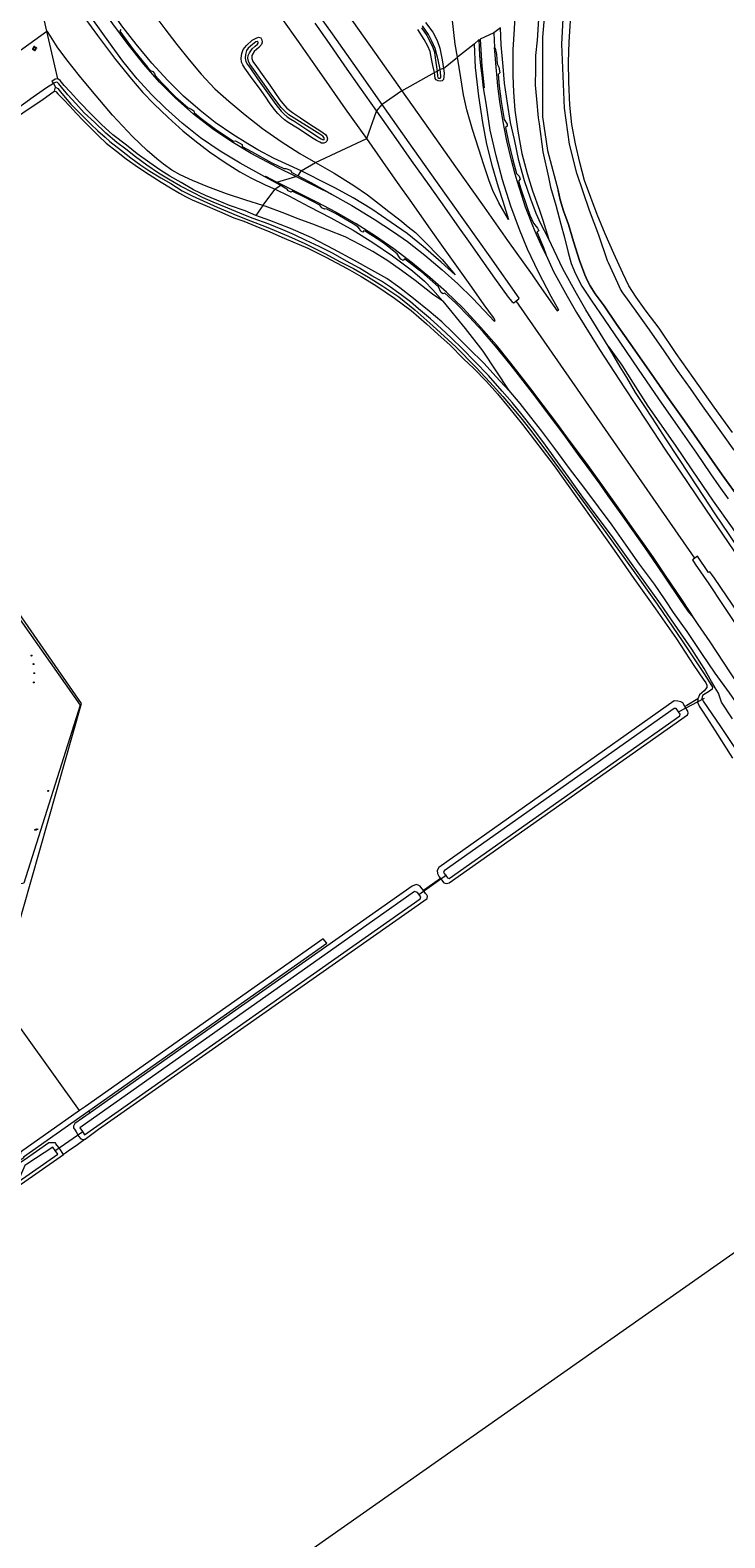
# Model space of a CAD drawing. Header units: metres. Extents: x 138165 to 154469, y 480134 to 494189.
# Tile 1025 of 1056: x 151484 to 151856, y 483782 to 484588. Entities that reach past the tile are written whole.
import ezdxf

# ---------------------------------------------------------------- set-up
doc = ezdxf.new("R2010")
doc.units = ezdxf.units.M
doc.header["$LTSCALE"] = 0.001
doc.header["$MEASUREMENT"] = 0
doc.layers.add('export', color=7, linetype='Continuous')
for name, color, linetype, lineweight in [('TOP-L-duiker', 7, 'Continuous', 0), ('TOP-L-terrein schutting raster hek leuning', 7, 'Continuous', 0), ('TOP-L-topo objecten punt', 7, 'Continuous', 0), ('TOP-L-topo objecten vlak', 7, 'Continuous', 0), ('TOP-L-water beschoeiing', 7, 'Continuous', 0)]:
    doc.layers.add(name, color=color, linetype=linetype, lineweight=lineweight)
doc.styles.add('Style-STANDARD', font='STANDARD.shx')

# ---------------------------------------------------------------- blocks, each defined once
blk = doc.blocks.new('24')
at = {"layer": 'TOP-L-topo objecten punt', "color": 7, "linetype": 'Continuous', "lineweight": 0}
for radius in [0.025, 0.0182, 0.0115, 0.005]:
    blk.add_circle((0, 0), radius, dxfattribs=at)
blk = doc.blocks.new('304')
at = {"layer": 'TOP-L-topo objecten punt', "color": 7, "linetype": 'Continuous', "lineweight": 0}
blk.add_circle((0, 0), 0.0225, dxfattribs=at)
at = {"layer": 'TOP-L-topo objecten punt', "color": 7, "linetype": 'Continuous', "lineweight": 0, "style": 'Style-STANDARD'}
blk.add_text('ZM', height=0.054, dxfattribs=at).set_placement((0.043, 0))
blk = doc.blocks.new('SGR-BOOM_GBKN')
for centre, start, end in [((-0.25, -0.1), 67.1244, 157.1244), ((-0.1, 0.25), 157.1244, 247.1244), ((-0.1, 0.25), 337.1244, 157.1244), ((0.25, 0.1), 247.1244, 337.1244), ((-0.25, -0.1), 157.1244, 337.1244), ((0.1, -0.25), 157.1244, 337.1244), ((0.1, -0.25), 337.1244, 67.1244)]:
    blk.add_arc(centre, 0.188, start, end)
at = {"extrusion": (0, 0, -1)}
blk.add_arc((-0.25, 0.1), 0.188, 22.8756, 202.8756, dxfattribs=at)

msp = doc.modelspace()

# ---------------------------------------------------------------- linework, layer by layer
at = {"layer": 'TOP-L-duiker', "flags": 128}
for points in [[(151844.43, 484230.33), (151830.49, 484222.87)], [(151706.63, 484135.84), (151691.85, 484125.38)], [(151497.38, 483988.49), (151512.33, 483998.86)]]:
    msp.add_lwpolyline(points, dxfattribs=at)
at = {"layer": 'TOP-L-terrein schutting raster hek leuning', "flags": 128}
for points in [[(151307.9, 484330.25), (151389.47, 484387.4), (151395.04, 484391.22), (151510.87, 484226.75), (151480.77, 484131.57), (151475.14, 484130.25)], [(151318.9, 483553.38), (151435.96, 483636.24), (151968.69, 484010.06)]]:
    msp.add_lwpolyline(points, dxfattribs=at)
at = {"layer": 'TOP-L-topo objecten vlak', "flags": 128}
for points in [[(151672.31, 484547.84), (151658.93, 484566.78), (151645.74, 484585.5), (151631.23, 484606.02), (151617.06, 484626.17), (151603.6, 484645.33), (151588.88, 484666.21), (151581.48, 484676.62), (151580.27, 484678.35), (151579.37, 484679.61), (151569.64, 484693.45), (151569.22, 484694.04), (151567.18, 484696.94), (151554.26, 484715.4), (151541.54, 484733.57), (151528.11, 484752.62), (151513.77, 484773.06), (151502.01, 484789.77), (151487.86, 484809.93), (151472.63, 484831.55), (151457.74, 484852.77)], [(151611.59, 484656.12), (151613.31, 484653.73), (151626.53, 484634.92), (151641.3, 484613.99), (151656.09, 484592.93), (151669.13, 484574.49), (151682.84, 484555.04)], [(151664.04, 484529.51), (151652.78, 484545.51), (151644.2, 484557.69), (151636.26, 484568.96), (151627.53, 484581.36), (151619.19, 484593.25), (151610.21, 484606.03), (151602.89, 484616.45), (151597.7, 484623.85), (151594.66, 484628.19), (151587.12, 484638.78)], [(151628.93, 484512.35), (151614.64, 484518.93), (151605.85, 484523.52), (151600.47, 484526.81), (151592.51, 484531.77), (151582.94, 484538.22), (151575.04, 484544.53), (151566.12, 484552.16), (151557.65, 484560.61), (151549.24, 484569.95), (151540.8, 484579.97), (151533.2, 484589.8), (151524.85, 484601.58), (151517.48, 484612.06), (151513.67, 484617.37), (151511.88, 484621.35), (151511.62, 484623.92), (151512.21, 484626.65), (151513.09, 484628.95)], [(151534.36, 484622.54), (151533.42, 484621.07), (151533.62, 484619.55), (151534.59, 484617.84), (151537.9, 484612.98), (151542.6, 484606.21), (151549.74, 484596.76), (151556.1, 484588.29), (151562.58, 484579.88), (151569.09, 484571.67), (151575.59, 484563.92), (151582.88, 484556.1), (151590.38, 484549.48), (151599.12, 484542.2), (151608.36, 484535.02), (151618.37, 484528.07), (151628.34, 484521.61), (151636.67, 484516.72)], [(151487.3, 484612.1), (151489.39, 484613.28), (151492.41, 484613.99), (151494.98, 484613.48), (151498.29, 484612.04), (151501.07, 484609.81), (151503.69, 484606.98), (151507.75, 484601.68), (151513.34, 484593.84), (151520.13, 484584.6), (151529.8, 484571.85), (151538.3, 484561.37), (151544.43, 484554.17), (151550.2, 484548.04), (151557.9, 484540.88), (151565.75, 484533.74), (151572.24, 484528.44), (151579.95, 484522.53), (151588.46, 484516.69), (151596.23, 484511.78), (151602.16, 484508.5), (151609.72, 484504.77), (151615.19, 484502.5)], [(151493.08, 484587.05), (151487.3, 484612.1)], [(151609.6, 484509.02), (151596.37, 484516.4), (151585.67, 484522.86), (151575.22, 484530.03), (151565.42, 484537.76), (151556.39, 484545.84), (151549.04, 484553.15), (151541.35, 484561.51), (151539.73, 484563.52), (151533.7, 484570.93), (151527.95, 484578.7), (151521.12, 484588.25), (151517.9, 484592.76), (151511.23, 484602.18), (151505.8, 484610), (151504.21, 484612.31), (151503.68, 484613.03)], [(151626.11, 484509.23), (151616.41, 484514.07), (151602.22, 484521.58), (151591.94, 484527.76), (151581.64, 484534.71), (151571.41, 484542.66), (151561.59, 484551.4), (151553.27, 484559.76), (151544.82, 484569.27), (151536.57, 484579.79), (151528.29, 484590.94), (151521.08, 484601.17), (151513.89, 484611.34), (151509.92, 484617.01), (151509.74, 484617.34)], [(151860.49, 484362.91), (151854.83, 484370.97), (151848.54, 484379.7), (151843.51, 484386.67), (151837.14, 484396.04), (151830.28, 484405.57), (151823.05, 484416.17), (151815.31, 484427.38), (151808.17, 484437.36), (151803.52, 484443.8), (151800.96, 484447.07), (151799.67, 484448.98), (151798.25, 484452.23), (151793.26, 484463.13), (151792.74, 484464.27), (151788.11, 484477.98), (151783.21, 484491.09), (151776.34, 484511.07), (151772.5, 484526.55), (151769.72, 484545.73), (151768.29, 484580.09), (151770.14, 484614.2)], [(151759.66, 484602.17), (151758.11, 484583.81), (151758.11, 484541.26), (151760.72, 484523.12), (151766.34, 484501.75), (151767.41, 484496.81), (151769.34, 484490.96), (151771.87, 484483.66), (151774.7, 484474.49), (151777.84, 484464.46), (151780.73, 484456.71), (151782.12, 484453.5), (151783.59, 484450.86), (151786.21, 484446.63), (151790.92, 484440.11), (151797.58, 484430.39), (151803.93, 484421.21), (151809.83, 484412.97), (151817.82, 484401.6), (151824.96, 484391.24), (151833.94, 484378.65), (151843.42, 484365.07), (151854.15, 484349.9), (151863.9, 484336.19)], [(151712.56, 484573.11), (151711.3, 484580.03), (151709.71, 484594.09)], [(151743.23, 484595.27), (151742.87, 484588.12), (151742.13, 484577.14), (151742.21, 484563.32), (151742.61, 484554.45), (151743.17, 484544.66), (151744.9, 484533.46), (151747.05, 484521.57), (151749.79, 484510.89), (151752.75, 484501.6), (151756.51, 484491.2), (151758.24, 484486.02), (151761.17, 484476.06)], [(151859.6, 484372.45), (151849.89, 484386.02), (151838.62, 484401.86), (151829.56, 484414.68), (151820.46, 484428.18), (151813.54, 484437.35), (151808.2, 484444.81), (151804.14, 484450.81), (151800.92, 484457.64), (151796.18, 484468.05), (151791.57, 484478.6), (151787.3, 484488.97), (151783.8, 484498.1), (151780.53, 484507.16), (151777.99, 484516.72), (151775.61, 484526.82), (151773.77, 484537.05), (151772.67, 484547.4), (151772.08, 484559.88), (151771.92, 484570.45), (151772.25, 484581.24), (151773.14, 484595.28)], [(151173.79, 484358.29), (151302.38, 484449.34), (151493.08, 484587.05)], [(151493.1, 484586.95), (151493.08, 484587.05)], [(151608.56, 484493.77), (151599.37, 484496.59), (151589.15, 484500.03), (151579.02, 484503.84), (151570.92, 484507.16), (151564.33, 484510.15), (151559.79, 484512.73), (151555.35, 484515.8), (151551.86, 484518.66), (151546.7, 484523.24), (151538.86, 484530.7), (151528.17, 484542.13), (151517.36, 484554.75), (151510.44, 484563.06), (151503.66, 484571.61), (151498.61, 484578.68), (151495.07, 484584.28), (151493.31, 484586.72), (151493.1, 484586.95)], [(151498.97, 484561.53), (151493.1, 484586.95)], [(151532.62, 484587.88), (151532.11, 484587.05), (151539.13, 484577.21), (151546.87, 484567.68), (151548.5, 484565.99), (151549.67, 484565.43), (151550.62, 484564.43), (151550.98, 484563.26), (151554.43, 484559.31), (151561.81, 484551.87), (151568.53, 484545.98), (151570.06, 484545.53), (151571.67, 484544.36), (151571.73, 484543.48), (151575.5, 484540.2), (151583.95, 484533.99), (151592.91, 484528.19), (151593.98, 484528.28), (151597.54, 484526.45), (151597.48, 484525.32), (151602.41, 484522.62), (151613.36, 484516.63), (151619.78, 484513.54), (151620.83, 484513.64), (151623.22, 484512.71), (151624, 484511.36), (151627.44, 484509.56)], [(151636.25, 484591.22), (151643.91, 484580.34), (151652.23, 484568.5), (151660.26, 484557.11), (151669.36, 484544.18)], [(151700.22, 484564.84), (151699.41, 484568.67), (151698.77, 484572.14), (151697.94, 484576.07), (151696.73, 484578.94), (151694.71, 484582.54), (151691.39, 484587.94)], [(151693.42, 484588.69), (151696.17, 484584.61), (151698.05, 484581.19), (151699.45, 484578.26), (151700.26, 484575.82), (151700.63, 484572.74), (151701.65, 484565.49)], [(151703.27, 484566.54), (151702.26, 484571.65), (151700.72, 484577.76), (151698.95, 484581.61), (151697.08, 484585.18), (151693.95, 484589.84)], [(151695.55, 484591.66), (151699.47, 484586.4), (151701.76, 484582.06), (151703.06, 484577.92), (151704.33, 484571.63), (151705.02, 484567.04)], [(151732.03, 484586.12), (151724.75, 484582.61), (151725.28, 484573.94), (151725.66, 484568.47), (151726.12, 484563.4), (151726.82, 484556.67), (151726.48, 484556.65)], [(151735.5, 484588.8), (151732.03, 484586.12)], [(151732.03, 484586.12), (151732.46, 484578.28)], [(151761.17, 484476.06), (151757.15, 484483.99), (151754.64, 484489.53), (151751.83, 484497.22), (151748.4, 484507.01), (151745.43, 484517.82), (151743.01, 484529.13), (151740.94, 484538.16), (151739.35, 484548.45), (151737.69, 484559.23), (151736.96, 484568.04), (151736.01, 484579.75), (151735.5, 484588.8)], [(151755.87, 484593.43), (151755.25, 484582.1), (151754.38, 484574.04), (151754.27, 484566.64), (151754.11, 484558.02), (151754.83, 484550.62), (151755.77, 484540.7), (151756.3, 484537.51), (151758.14, 484522.47), (151761.23, 484509), (151762.38, 484503.66), (151765.1, 484493.94), (151767.91, 484483.85), (151769.72, 484476.62), (151771.73, 484468.72), (151773.45, 484462.84), (151775.62, 484457.19), (151778.98, 484450.63), (151784.47, 484442.64), (151790.92, 484433.08), (151799.39, 484420.72), (151809.21, 484406.33), (151820.1, 484390.38), (151831.71, 484373.87), (151840.46, 484361.33), (151847.85, 484350.26), (151852.28, 484343.88), (151857.26, 484336.92)], [(151606.17, 484583.76), (151607.42, 484583.39), (151608.06, 484582.37), (151608.24, 484581.18), (151607.86, 484579.82), (151606.29, 484578.28), (151603.93, 484576.09), (151602.68, 484573.99), (151602.64, 484572.3), (151603.15, 484570.84), (151605.07, 484568.06), (151608.13, 484563.88), (151612.17, 484558.07), (151617.56, 484550.3), (151619.25, 484548.22), (151621.43, 484545.86), (151624.34, 484543.48), (151628.72, 484540.65), (151633.6, 484537.3), (151639.6, 484533.47), (151641.95, 484531.72), (151642.7, 484530.67), (151643.03, 484529.42), (151642.8, 484528.26), (151642.01, 484527.44), (151641.07, 484527.19), (151639.96, 484527.18), (151638.94, 484527.55), (151637.15, 484528.57), (151635.36, 484529.63), (151627.07, 484535.05), (151622.13, 484538.1), (151620.13, 484539.64), (151618.36, 484541.25), (151616.48, 484543), (151614.56, 484545.28), (151612.15, 484548.59), (151610.08, 484551.66), (151606.71, 484556.43), (151602.74, 484561.73), (151598.87, 484567.16), (151597.76, 484568.98), (151597.17, 484570.47), (151596.93, 484572.6), (151597.23, 484575.01), (151598.06, 484577.17), (151599.7, 484579.35), (151602.83, 484582.13), (151604.92, 484583.31), (151606.17, 484583.76)], [(151641.32, 484529.15), (151641.25, 484529.91), (151640.55, 484530.82), (151638.92, 484531.99), (151633.27, 484535.43), (151626.6, 484539.51), (151622.39, 484542.32), (151620.27, 484544.12), (151618.34, 484546.13), (151615.95, 484549.16), (151612.99, 484553.33), (151608.39, 484559.96), (151603.5, 484566.74), (151601.64, 484569.25), (151600.81, 484570.87), (151600.51, 484572.49), (151600.71, 484573.91), (151601.37, 484575.46), (151602.84, 484577.47), (151604.47, 484578.9), (151605.66, 484579.95), (151606.06, 484580.54), (151605.97, 484581.08), (151605.55, 484581.47), (151604.8, 484581.31), (151602.98, 484579.91), (151600.67, 484577.97), (151599.8, 484576.57), (151599.21, 484574.41), (151599.04, 484572.58), (151599.35, 484570.78), (151600.3, 484569.19), (151601.93, 484566.95), (151605.73, 484561.51), (151611.06, 484554.02), (151615.47, 484547.81), (151618.36, 484544.16), (151619.68, 484542.77), (151621.53, 484541.23), (151623.48, 484539.99), (151625.54, 484538.63), (151633.19, 484533.62), (151638.72, 484529.93), (151639.77, 484529.35), (151640.48, 484529), (151641.05, 484528.87), (151641.32, 484529.15)], [(151721.42, 484579.97), (151712.56, 484573.11)], [(151721.42, 484579.97), (151722.1, 484567.54), (151723.87, 484552.29), (151726, 484538.11), (151728.01, 484526.63), (151730.89, 484515.34), (151734.36, 484503.77), (151736.84, 484496.18), (151739.77, 484486.37), (151734.72, 484495.17), (151731.57, 484501.73), (151729.53, 484506.96), (151726.67, 484515.53), (151723.94, 484523.93), (151720.6, 484534.45), (151717.66, 484544.96), (151715.74, 484552.91), (151714.32, 484562.03), (151712.56, 484573.11)], [(151726.48, 484556.65), (151725.77, 484563.3), (151725.03, 484568.52), (151724.49, 484574.03), (151724.11, 484582.51), (151721.42, 484579.97)], [(151760.01, 484467.21), (151757.95, 484471.11), (151754.18, 484479.97), (151752.52, 484483.89), (151750.7, 484488.35), (151748.98, 484492.98), (151745.84, 484502.45), (151744.52, 484507.01), (151743.5, 484510.46), (151741.45, 484517.97), (151738.95, 484528.36), (151737.51, 484535.65), (151736.88, 484539.49), (151735.21, 484549.31), (151734.14, 484557.5), (151733.71, 484562.06), (151733.18, 484567.71), (151732.73, 484574.36), (151732.46, 484578.28)], [(151732.46, 484578.28), (151732.65, 484577.96), (151733.36, 484574.51), (151733.72, 484569.51), (151734.64, 484567.67), (151735.15, 484564.69), (151734.39, 484563.77), (151734.79, 484557.64), (151735.87, 484549.4), (151737.51, 484539.73), (151739.11, 484537.22), (151739.22, 484536.19), (151738.24, 484535.39), (151739.6, 484528.5), (151742.09, 484518.13), (151744.09, 484510.82), (151745.55, 484509.44), (151746.17, 484507.83), (151745.26, 484506.83), (151746.48, 484502.65), (151749.61, 484493.2), (151751.31, 484488.6), (151753.26, 484484.32), (151755.45, 484481.59), (151756, 484480.26), (151755.02, 484479.69), (151758.57, 484471.35), (151760.01, 484467.21)], [(151705.02, 484567.04), (151712.56, 484573.11)], [(151682.84, 484555.04), (151700.22, 484564.84)], [(151705.02, 484567.04), (151705.38, 484564.56), (151705.36, 484562.57), (151705.07, 484561.13), (151704.48, 484560.45), (151703.68, 484560.22), (151702.3, 484560.37), (151701.18, 484560.89), (151700.69, 484561.69), (151700.4, 484563.22), (151700.22, 484564.84)], [(151701.65, 484565.49), (151700.22, 484564.84)], [(151703.27, 484566.54), (151701.65, 484565.49)], [(151701.65, 484565.49), (151701.89, 484562.88), (151702.09, 484562.14), (151702.58, 484561.81), (151703.22, 484561.81), (151703.69, 484562.09), (151703.71, 484562.92), (151703.46, 484564.8), (151703.27, 484566.54)], [(151705.02, 484567.04), (151703.27, 484566.54)], [(151354.95, 484453.37), (151360.62, 484457.46), (151377.76, 484469.75), (151391.59, 484479.64), (151403.07, 484487.84), (151403.09, 484487.86), (151420.16, 484500), (151477.14, 484541.13), (151480.27, 484543.26), (151491.09, 484550.71), (151496.2, 484554.42), (151497.14, 484554.97)], [(151496.53, 484558.91), (151492.93, 484556.61), (151485.67, 484551.62), (151473.4, 484542.79)], [(151498.97, 484561.53), (151497.41, 484561.23), (151495.75, 484560.11), (151496.53, 484558.91)], [(151859.7, 484219.45), (151853.67, 484228.31), (151852.07, 484233.07), (151850.43, 484235.99), (151848.38, 484239.42), (151844.55, 484246.22), (151837.8, 484256.69), (151828.54, 484270.02), (151821.04, 484280.82), (151816.16, 484287.79), (151811.01, 484294.98), (151802.99, 484306.12), (151794.86, 484317.47), (151787.33, 484327.48), (151779.61, 484337.86), (151771.73, 484348.95), (151764.71, 484358.78), (151758.76, 484366.84), (151752.64, 484374.93), (151747.1, 484381.87), (151741.75, 484388.5), (151736.55, 484394.59), (151729.13, 484402.84), (151721.77, 484410.35), (151715.23, 484417.16), (151709.3, 484422.92), (151703.85, 484428.02), (151698.11, 484433.16), (151691.74, 484438.57), (151687.46, 484442.24), (151682.41, 484446.09), (151676.79, 484450.07), (151671.9, 484453.29), (151666.84, 484456.25), (151660.21, 484460.32), (151653.31, 484464.04), (151646.12, 484468.08), (151638.62, 484471.89), (151631.74, 484475.07), (151625.52, 484478.14), (151619.19, 484480.7), (151611.35, 484483.96), (151603.35, 484486.8), (151598.38, 484488.71), (151589.75, 484492.34), (151582.01, 484495.55), (151576.33, 484498.08), (151571.37, 484500.6), (151564.56, 484504.17), (151559, 484507.3), (151552.76, 484511.15), (151546.5, 484515.39), (151540.48, 484519.86), (151535.2, 484523.84), (151530.38, 484527.48), (151524.62, 484532.5), (151518.44, 484538.26), (151512.99, 484543.35), (151508.44, 484548.25), (151504.3, 484553.02), (151500.83, 484556.95), (151499.41, 484558.74), (151498.66, 484559.51), (151497.95, 484559.7), (151496.85, 484559.11), (151496.53, 484558.91)], [(151496.53, 484558.91), (151497.71, 484557.09)], [(151497.14, 484554.97), (151497.71, 484557.09)], [(151497.14, 484554.97), (151497.91, 484554.68), (151498.95, 484553.56), (151501.99, 484550.53), (151505.37, 484546.82), (151508.87, 484543.05), (151512.31, 484539.35), (151516.02, 484535.65), (151520.91, 484530.82), (151524.81, 484527.18), (151530.35, 484522.79), (151535.42, 484518.64), (151542.09, 484514.13), (151547.69, 484510.37), (151554.19, 484506.23), (151559.12, 484503.2), (151563.93, 484500.43), (151567.22, 484498.67), (151570.75, 484496.74), (151576.27, 484494.57), (151585.4, 484490.53), (151593.04, 484487.21), (151598.37, 484485.37), (151604.85, 484482.66), (151612.19, 484479.68), (151619.93, 484476.38), (151632.57, 484471.02), (151642.16, 484466.19), (151653.56, 484460.12), (151661, 484455.78), (151668.93, 484451), (151678.87, 484444.16), (151687.8, 484437.62), (151696.07, 484430.47), (151702.27, 484424.91), (151708.43, 484419.23), (151715.83, 484411.87), (151721.4, 484406.59), (151728.01, 484399.78), (151733.97, 484393.03), (151739.85, 484385.96), (151747.28, 484376.77), (151764.2, 484354.54), (151776.55, 484337.35), (151786.65, 484323.15), (151796.36, 484309.49), (151806.83, 484294.48), (151818.4, 484278.18), (151829.68, 484262.2), (151838.94, 484247.98), (151843.97, 484240.5), (151845.33, 484238.61), (151845.89, 484237.43), (151845.89, 484236.07), (151844.56, 484234.42), (151841.98, 484232.3), (151841, 484230.1)], [(151497.71, 484557.09), (151498.88, 484556.29), (151500.41, 484554.55), (151502.87, 484551.5), (151505.85, 484548.03), (151509.74, 484544.08), (151512.96, 484540.82), (151516.54, 484537.27), (151520.29, 484533.7), (151524.17, 484530.35), (151526.77, 484528.02), (151532.96, 484523.18), (151537.96, 484519.24), (151543.3, 484515.39), (151548.14, 484512.21), (151553.93, 484508.54), (151559.28, 484505.53), (151565.35, 484501.67), (151570.65, 484498.89), (151576.61, 484496.21), (151584.1, 484492.9), (151595.19, 484488.3), (151601.85, 484485.51), (151610.21, 484482.33), (151622.23, 484477.35), (151630.96, 484473.42), (151641.64, 484468.15), (151649.94, 484463.71), (151656.95, 484460.1), (151665.06, 484455.48), (151672.68, 484450.72), (151681.15, 484444.99), (151689.71, 484437.94), (151699.49, 484429.43), (151711.65, 484418.23), (151722.32, 484407.45), (151729.96, 484399.39), (151736.82, 484391.73), (151742.87, 484384.59), (151747.2, 484379.38), (151752.41, 484372.76), (151761.25, 484360.83), (151771.86, 484346.26), (151781.74, 484332.81), (151791.82, 484318.97), (151806.52, 484298.62), (151819.28, 484280.71), (151833.11, 484260.57), (151844.88, 484242.93), (151849.01, 484236.4), (151848.7, 484235.29), (151847.26, 484234.2), (151843.61, 484231.83), (151843.27, 484230.32), (151843.88, 484228.87), (151853.18, 484215.21), (151865.75, 484196.56)], [(151604.74, 484488.51), (151599, 484490.85), (151590.63, 484493.8), (151583.91, 484496.6), (151577.83, 484499.04), (151571.45, 484502.19), (151564.77, 484506.04), (151558.71, 484509.46), (151553.45, 484512.76), (151548.1, 484516.66), (151541.36, 484521.49), (151535.67, 484525.95), (151528.28, 484531.52), (151522.27, 484537.04), (151516.32, 484542.9), (151510.58, 484548.9), (151505.42, 484554.47), (151502.33, 484557.85), (151500.12, 484560.57), (151498.97, 484561.53)], [(151682.84, 484555.04), (151672.31, 484547.84)], [(151682.84, 484555.04), (151697.06, 484534.95), (151711.51, 484514.47), (151726.81, 484492.85), (151739.31, 484475.14), (151752.5, 484456.7), (151756.34, 484451.21), (151765.86, 484437.46), (151766.76, 484437.92), (151762.69, 484445.06), (151755.86, 484458.17), (151750.09, 484470.5), (151745.73, 484480.93), (151741.11, 484493.44), (151736.7, 484507.54), (151733.23, 484520.27), (151730.12, 484534.03), (151727.84, 484548.42), (151726.48, 484556.65)], [(151669.36, 484544.18), (151672.31, 484547.84)], [(151744.01, 484442.81), (151745.38, 484443.89), (151745.3, 484444.03), (151745.65, 484444.28), (151730.07, 484466.37), (151716.83, 484484.86), (151701.01, 484507.21), (151686.76, 484527.36), (151672.31, 484547.84)], [(151664.04, 484529.51), (151669.36, 484544.18)], [(151669.36, 484544.18), (151679.65, 484529.58), (151687.9, 484517.9), (151697.43, 484504.41), (151705.59, 484492.84), (151713.51, 484481.67), (151718.45, 484474.66), (151725.52, 484464.58), (151732.34, 484455), (151739.73, 484444.73), (151741.71, 484442.44), (151742.5, 484441.72), (151743.36, 484442.31), (151744.01, 484442.81)], [(151636.67, 484516.72), (151664.04, 484529.51)], [(151645.25, 484499.81), (151656.14, 484493.79), (151668.08, 484486.53), (151678.36, 484479.78), (151685.8, 484474.47), (151695.15, 484467.22), (151704.43, 484459.48), (151712.77, 484451.96), (151720.75, 484444.09), (151729.65, 484434.64), (151732.14, 484431.89), (151732.7, 484432.32), (151731.76, 484433.84), (151726.84, 484440.77), (151720.19, 484450.13), (151713.19, 484460.1), (151703.27, 484473.89), (151697.35, 484482.4), (151688.24, 484495.32), (151680.6, 484506.1), (151672.65, 484517.29), (151664.04, 484529.51)], [(151628.93, 484512.35), (151636.67, 484516.72)], [(151636.67, 484516.72), (151646.67, 484511.02), (151657.08, 484504.4), (151664.52, 484499.51), (151670.91, 484494.5), (151675.92, 484490.64), (151681.71, 484486.04), (151686.27, 484482.4), (151690.15, 484479.28), (151693.84, 484475.61), (151697.23, 484472.16), (151700.91, 484468.52), (151704.42, 484464.97), (151711.26, 484456.8), (151703.79, 484463.54), (151694.29, 484471.89), (151685.64, 484478.88), (151677.07, 484484.72), (151666.78, 484491.75), (151656.79, 484497.93), (151647.36, 484503.05), (151639.59, 484506.92), (151633.26, 484510.11), (151628.93, 484512.35)], [(151609.6, 484509.02), (151609.87, 484509.42), (151616.03, 484506.23)], [(151618.14, 484504.52), (151609.6, 484509.02)], [(151616.03, 484506.23), (151626.11, 484509.23)], [(151839.08, 484273.1), (151837.07, 484276.45), (151832.57, 484283.14), (151823.83, 484296.01), (151817.31, 484305.57), (151812.19, 484312.96), (151806.05, 484321.7), (151800.65, 484329.37), (151793.74, 484339.14), (151789.28, 484345.31), (151782.37, 484354.79), (151777.33, 484361.68), (151770.94, 484370.38), (151765.65, 484377.45), (151758.47, 484387.01), (151753.09, 484394.2), (151745.65, 484403.77), (151741.18, 484409.44), (151733.44, 484419.07), (151726.56, 484427), (151723.51, 484430.44), (151715.38, 484439), (151706.64, 484447.47), (151697.76, 484455.38), (151688.55, 484463), (151678.52, 484470.67), (151668.71, 484477.38), (151658.46, 484483.92), (151647.88, 484489.97), (151637.33, 484495.62), (151626.38, 484501.14), (151616.03, 484506.23)], [(151645.25, 484499.81), (151636.92, 484503.87), (151626.11, 484509.23)], [(151627.44, 484509.56), (151628.93, 484512.35)], [(151627.44, 484509.56), (151629.3, 484508.65), (151634.15, 484506.06), (151641.91, 484501.78), (151645.25, 484499.81)], [(151608.56, 484493.77), (151615.19, 484502.5)], [(151618.14, 484504.52), (151615.19, 484502.5)], [(151615.19, 484502.5), (151622.44, 484498.93), (151633.1, 484493.28), (151644.95, 484487.19), (151656.73, 484480.53), (151667.33, 484473.92), (151677.91, 484466.85), (151688.49, 484458.93), (151694.9, 484453.28), (151699.34, 484448.69), (151704.75, 484442.67)], [(151839.08, 484273.1), (151838.05, 484274.38), (151836.73, 484275.94), (151835.94, 484276.93), (151832.03, 484282.68), (151823.24, 484295.67), (151816.81, 484305.07), (151811.65, 484312.54), (151805.61, 484321.17), (151800.1, 484328.97), (151793.2, 484338.64), (151788.79, 484344.82), (151781.92, 484354.33), (151776.82, 484361.27), (151770.46, 484369.88), (151765.17, 484377.07), (151758.03, 484386.56), (151752.64, 484393.71), (151745.21, 484403.24), (151740.76, 484408.98), (151732.88, 484418.66), (151726.31, 484426.24), (151721.02, 484432), (151719.14, 484433.9), (151711.5, 484441.69), (151705.83, 484446.98), (151704.77, 484446.51), (151703.68, 484447.39), (151702.38, 484450.27), (151699.44, 484452.98), (151693.27, 484458.4), (151692.33, 484458.97), (151686.52, 484463.56), (151684.46, 484465.1), (151684.11, 484465.16), (151683.53, 484464.33), (151682.31, 484465.18), (151681.56, 484466.04), (151680.35, 484468), (151674.35, 484472.67), (151671.62, 484474.69), (151664.35, 484479.41), (151663.21, 484480.04), (151662.52, 484480.16), (151661.94, 484479.56), (151660.67, 484480.33), (151660.3, 484481.12), (151659.35, 484482.35), (151656.76, 484483.92), (151647.3, 484489.53), (151642.74, 484491.87), (151642.57, 484491.77), (151641.68, 484492.07), (151641.45, 484491.82), (151640.02, 484492.48), (151638.97, 484493.94), (151630.83, 484498.22), (151624.11, 484501.44), (151623.6, 484500.84), (151621.73, 484501.77), (151621.88, 484502.16), (151618.14, 484504.52)], [(151608.56, 484493.77), (151604.74, 484488.51)], [(151704.75, 484442.67), (151699.23, 484446.47), (151690.04, 484453.62), (151682.67, 484458.98), (151675.39, 484464.12), (151667.28, 484469.19), (151660.78, 484472.81), (151652.52, 484476.97), (151643.46, 484480.68), (151635.23, 484483.86), (151626.84, 484486.75), (151620.34, 484489.59), (151609.78, 484493.42), (151608.56, 484493.77)], [(151740.09, 484394.83), (151733.24, 484402.24), (151726.65, 484409.45), (151718.64, 484417.42), (151709.99, 484426.1), (151704.2, 484431.67), (151697.4, 484437.28), (151689, 484444.1), (151681.84, 484449.74), (151674.85, 484454.7), (151666.78, 484459.25), (151657.46, 484464.4), (151646.27, 484470.38), (151634.68, 484476.52), (151623.23, 484481.44), (151612.19, 484485.72), (151604.74, 484488.51)], [(151793.18, 484418.62), (151781.2, 484438.01), (151776.13, 484446.71), (151768.97, 484459.84), (151761.17, 484476.06)], [(151760.01, 484467.21), (151763.94, 484458.57), (151771.17, 484445.3), (151776.28, 484436.54), (151788.46, 484416.83), (151801.84, 484396.31), (151813.56, 484378.43), (151823.88, 484362.92), (151835.13, 484346.2), (151845.15, 484331.47), (151863.37, 484304.81), (151875.44, 484286.95), (151888.67, 484267.05), (151900.1, 484249.53)], [(151704.75, 484442.67), (151716.74, 484428.06), (151726.16, 484415.84), (151740.09, 484394.83)], [(151839.43, 484305.27), (151744.01, 484442.81)], [(151793.18, 484418.62), (151800.41, 484408.35), (151806.47, 484398.78), (151814.42, 484386.52), (151828.91, 484365.75), (151837.87, 484352.4), (151849.27, 484335.66), (151859.39, 484321.46), (151870.46, 484304.82), (151879.91, 484290.68), (151887.1, 484279.48), (151897.28, 484264.57), (151904.07, 484254.09)], [(151901.25, 484252.18), (151897.04, 484258.58), (151892.71, 484265.38), (151889.31, 484270.79), (151884.32, 484278.19), (151879.17, 484286.25), (151873.07, 484295.49), (151865.21, 484307.06), (151857.91, 484317.93), (151850.43, 484328.89), (151843.9, 484338.85), (151836.83, 484349.71), (151830.58, 484359), (151823.94, 484369.01), (151819.2, 484376.48), (151813.05, 484385.88), (151807.84, 484393.88), (151803.19, 484401.76), (151799.53, 484407.51), (151793.18, 484418.62)], [(151510.52, 484009.97), (151466.83, 484070.72), (151511.5, 484227.6), (151394.38, 484396.38)], [(151740.09, 484394.83), (151745.9, 484387.91), (151751.58, 484380.72), (151757.48, 484373.14), (151764.4, 484363.85), (151772.34, 484353.26), (151779.99, 484343.28), (151787.83, 484332.64), (151795.19, 484322.85), (151802.55, 484312.27), (151809.75, 484302.01), (151817.7, 484291.45), (151823.39, 484282.98), (151827.87, 484276.17), (151835.27, 484266.05), (151843.05, 484254.28), (151850.14, 484243.85), (151857.82, 484233.25), (151865.18, 484222.71)], [(151839.43, 484305.27), (151838.75, 484304.79), (151838.59, 484304.72), (151838.15, 484304.34), (151839.7, 484302.01), (151846.91, 484291.49), (151854.27, 484280.56), (151861.83, 484269.28), (151869.4, 484257.86), (151876.97, 484246.4), (151884.07, 484235.5)], [(151874.17, 484258.74), (151862.84, 484275.65), (151850.05, 484294.62), (151848.57, 484296.6), (151847.57, 484297.92), (151846.85, 484297.56), (151846.71, 484297.59), (151840.85, 484306.27), (151839.43, 484305.27)], [(151869.92, 484226.62), (151863, 484237.23), (151854.78, 484249.71), (151847.62, 484260.51), (151841.31, 484269.87), (151839.08, 484273.1)], [(151834.2, 484225.94), (151833.01, 484227.85), (151831.97, 484228.49), (151830.38, 484228.89), (151828.48, 484228.97), (151702.62, 484139.91), (151701.78, 484138.32), (151701.88, 484136.73), (151702.76, 484134.99), (151703.49, 484134.02)], [(151703.49, 484134.02), (151705.27, 484131.65), (151706.65, 484131.33), (151708.09, 484131.75), (151835.65, 484221.45), (151835.86, 484222.38), (151835.78, 484223.41), (151834.2, 484225.94)], [(151708.11, 484134.08), (151831.45, 484220.91), (151831.58, 484221.89), (151829.49, 484224.9), (151828.51, 484224.83), (151705.39, 484138.07), (151705.1, 484137.28), (151707.22, 484134.33), (151708.11, 484134.08)], [(151841, 484230.1), (151835.12, 484226.5), (151834.2, 484225.94)], [(151841, 484230.1), (151840.92, 484228.13), (151841.18, 484227.51), (151841.8, 484226.07), (151843.86, 484222.88), (151850.43, 484212.94), (151859.58, 484198.31)], [(151512.1, 483998.71), (151513.23, 483997.08), (151692.63, 484123.22), (151692.92, 484124.28), (151691.21, 484126.52), (151689.61, 484127.07), (151510.63, 484000.84), (151512.1, 483998.71)], [(151513.54, 483994.74), (151520.73, 484000), (151696.3, 484123.43), (151696.59, 484124.67), (151696.14, 484125.24), (151695.54, 484126.02), (151694.37, 484127.59)], [(151694.37, 484127.59), (151692.95, 484129.49), (151692.57, 484129.85), (151691.62, 484130.49), (151690.56, 484130.81), (151688.35, 484129.94), (151569.44, 484046.35), (151516.22, 484008.86)], [(151703.49, 484134.02), (151694.37, 484127.59)], [(151515.43, 484009.87), (151642.65, 484099.48), (151640.85, 484101.86), (151513.64, 484012.17), (151510.52, 484009.97)], [(151237.74, 483809.1), (151285.85, 483842.96), (151387.46, 483914.53), (151477, 483977.55), (151477.27, 483977.66), (151477.23, 483977.71), (151475.48, 483980.17), (151475.47, 483980.19), (151476.11, 483980.64), (151475.96, 483980.86), (151478.38, 483982.61), (151478.11, 483983.04), (151480.19, 483984.51), (151480.85, 483984.97), (151480.6, 483985.34), (151515.43, 484009.87)], [(151510.52, 484009.97), (151479, 483987.75), (151479.23, 483987.41), (151478.54, 483986.91), (151476.49, 483985.45), (151476.77, 483985.05), (151474.33, 483983.27), (151474.49, 483983.08), (151463.64, 483975.47)], [(151516.22, 484008.86), (151508.02, 484003.09), (151507.36, 484001.69), (151507.36, 484000.74), (151508.11, 483999.48), (151508.66, 483998.56), (151509.6, 483996.97), (151510.01, 483996.29), (151511.28, 483994.81), (151512.28, 483994.47), (151513.54, 483994.74)], [(151516.22, 484008.86), (151515.43, 484009.87)], [(151502.01, 483986.47), (151499.54, 483989.98), (151498.58, 483991.35), (151497.92, 483992.28), (151497.6, 483992.74), (151494.04, 483992.77), (151480.84, 483983.56), (151477.9, 483981.5), (151477.55, 483977.94), (151477.4, 483976.44), (151474.56, 483974.42), (151476.6, 483971.28), (151477.73, 483969.55)], [(151497.55, 483988.61), (151496.24, 483990.43), (151482.35, 483981.36), (151481.34, 483980.7), (151478.38, 483974.01), (151476.81, 483972.86), (151477.57, 483972.01), (151477.74, 483971.82), (151498.92, 483986.7), (151497.55, 483988.61)], [(151513.54, 483994.74), (151510.85, 483992.77), (151509.39, 483991.66), (151504.5, 483988.27), (151503.06, 483987.21), (151502.01, 483986.47)], [(151477.73, 483969.55), (151502.02, 483986.46), (151502.01, 483986.47)]]:
    msp.add_lwpolyline(points, dxfattribs=at)
at = {"layer": 'TOP-L-water beschoeiing', "flags": 128}
msp.add_lwpolyline([(151863.9, 484336.19), (151854.15, 484349.9), (151843.42, 484365.07), (151833.94, 484378.65), (151824.96, 484391.24), (151817.82, 484401.6), (151809.83, 484412.97), (151803.93, 484421.21), (151797.58, 484430.39), (151790.92, 484440.11), (151786.21, 484446.63), (151783.59, 484450.86), (151782.12, 484453.5), (151780.73, 484456.71), (151777.84, 484464.46), (151774.7, 484474.49), (151771.87, 484483.66), (151769.34, 484490.96), (151767.41, 484496.81), (151766.34, 484501.75)], dxfattribs=at)

# ---------------------------------------------------------------- block references
at = {"layer": 'export', "xscale": 2, "yscale": 2, "zscale": 2}
msp.add_blockref('SGR-BOOM_GBKN', (151486.42, 484577.71), dxfattribs=at)
at = {"layer": 'TOP-L-topo objecten punt', "xscale": 10, "yscale": 10, "zscale": 10}
for name, p in [('24', (151484.89, 484253.16)), ('24', (151485.96, 484248.68)), ('24', (151486.27, 484243.8)), ('24', (151486.01, 484238.84)), ('24', (151493.77, 484180.85)), ('304', (151486.71, 484160.09))]:
    msp.add_blockref(name, p, dxfattribs=at)

doc.saveas('drawing.dxf')
